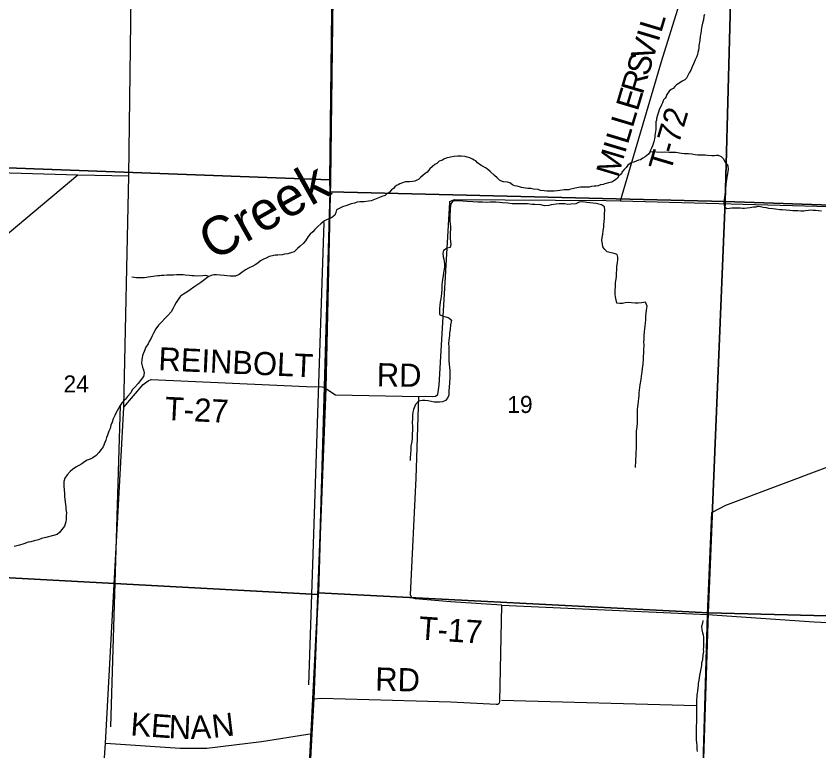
# Model space of a CAD drawing. Extents: x 1588073 to 2013523, y 1090242 to 1357120.
# Drawn here: x 1744211 to 1754621, y 1195034 to 1204560 of the extents above; entities that cross this region are included whole.
import ezdxf

# ---------------------------------------------------------------- set-up
doc = ezdxf.new("R2010")
doc.units = 0
for name, color, linetype in [('GM_X_County_Road', 7, 'Continuous'), ('GM_X_Major_River', 7, 'Continuous'), ('GM_X_Major_River_Text', 7, 'Continuous'), ('GM_X_Minor_River', 7, 'Continuous'), ('GM_X_Section', 7, 'Continuous'), ('GM_X_Section_Text', 7, 'Continuous'), ('GM_X_State_Route', 7, 'Continuous'), ('GM_X_Township', 7, 'Continuous'), ('GM_X_Township_Road', 7, 'Continuous'), ('GM_X_Township_Road_Text', 7, 'Continuous')]:
    doc.layers.add(name, color=color, linetype=linetype)

msp = doc.modelspace()

# ---------------------------------------------------------------- linework, layer by layer
at = {"layer": 'GM_X_County_Road'}
for points in [[(1745672, 1202488), (1745742, 1207804)], [(1737666, 1202719), (1745014, 1202504)], [(1734559, 1194355), (1734845, 1194640), (1735974, 1195735), (1736446, 1196195), (1736628, 1196317), (1736890, 1196426), (1737147, 1196477), (1737316, 1196517), (1737643, 1196668), (1738281, 1197011), (1738934, 1197416), (1739375, 1197693), (1740909, 1198665), (1741934, 1199929), (1742987, 1200806), (1745014, 1202504)], [(1745014, 1202504), (1745672, 1202488)], [(1745152, 1191940), (1745369, 1195134), (1745607, 1199491), (1745672, 1202488)]]:
    msp.add_lwpolyline(points, dxfattribs=at)
at = {"layer": 'GM_X_Major_River'}
for points in [[(1753135, 1204581), (1753129, 1204559), (1753125, 1204513), (1753113, 1204467), (1753103, 1204427), (1753094, 1204377), (1753088, 1204332), (1753080, 1204298), (1753076, 1204242), (1753066, 1204202), (1753064, 1204178), (1753062, 1204146), (1753060, 1204118), (1753052, 1204086), (1753046, 1204060), (1753034, 1204028), (1753016, 1203993), (1752999, 1203951), (1752975, 1203901), (1752961, 1203857), (1752937, 1203823), (1752905, 1203753), (1752881, 1203734), (1752849, 1203716), (1752819, 1203694), (1752775, 1203668), (1752753, 1203646), (1752731, 1203622), (1752703, 1203606), (1752677, 1203585), (1752649, 1203541), (1752639, 1203519), (1752627, 1203497), (1752605, 1203475), (1752593, 1203437), (1752579, 1203411), (1752551, 1203345), (1752540, 1203312), (1752526, 1203274), (1752516, 1203234), (1752514, 1203212), (1752506, 1203190), (1752504, 1203168), (1752506, 1203146), (1752506, 1203114), (1752504, 1203090), (1752500, 1203062), (1752494, 1203012), (1752492, 1202989), (1752480, 1202929), (1752471, 1202903), (1752461, 1202879), (1752449, 1202847), (1752439, 1202821), (1752427, 1202795), (1752411, 1202769), (1752367, 1202734), (1752339, 1202716), (1752307, 1202698), (1752283, 1202690), (1752251, 1202678), (1752223, 1202666), (1752195, 1202662), (1752173, 1202650), (1752143, 1202626), (1752123, 1202597), (1752097, 1202569), (1752065, 1202537), (1752059, 1202515), (1752027, 1202487), (1752009, 1202459), (1751983, 1202435), (1751961, 1202425), (1751937, 1202408), (1751891, 1202398), (1751847, 1202386), (1751823, 1202378), (1751789, 1202372), (1751757, 1202358), (1751733, 1202356), (1751705, 1202354), (1751671, 1202352), (1751643, 1202343), (1751529, 1202343), (1751505, 1202337), (1751481, 1202335), (1751459, 1202329), (1751425, 1202321)], [(1751425, 1202321), (1751399, 1202315), (1751377, 1202309), (1751340, 1202307), (1751316, 1202306), (1751260, 1202298), (1751228, 1202294), (1751188, 1202292), (1751154, 1202288), (1751124, 1202288), (1751094, 1202292), (1751060, 1202296), (1751010, 1202298), (1750980, 1202310), (1750918, 1202315), (1750884, 1202323), (1750848, 1202325), (1750818, 1202327), (1750766, 1202339), (1750737, 1202347), (1750707, 1202353), (1750675, 1202359), (1750649, 1202371), (1750613, 1202397), (1750581, 1202405), (1750533, 1202413), (1750507, 1202420), (1750479, 1202432), (1750451, 1202464), (1750415, 1202492), (1750360, 1202546), (1750322, 1202574), (1750298, 1202594), (1750266, 1202610), (1750242, 1202624), (1750192, 1202656), (1750174, 1202682), (1750152, 1202692), (1750130, 1202704), (1750094, 1202724), (1750061, 1202732), (1750035, 1202740), (1749983, 1202744), (1749939, 1202742), (1749893, 1202738), (1749845, 1202729), (1749787, 1202717), (1749759, 1202703), (1749733, 1202689), (1749697, 1202677), (1749667, 1202649), (1749639, 1202635), (1749609, 1202612), (1749575, 1202578), (1749541, 1202538), (1749513, 1202514), (1749491, 1202498), (1749453, 1202468), (1749429, 1202442), (1749407, 1202431), (1749383, 1202421), (1749353, 1202417), (1749311, 1202413), (1749255, 1202409), (1749233, 1202403), (1749189, 1202385), (1749167, 1202373), (1749145, 1202363), (1749123, 1202346), (1749103, 1202324), (1749081, 1202306), (1749053, 1202278), (1749023, 1202262), (1748995, 1202236), (1748955, 1202220), (1748925, 1202206)], [(1748925, 1202206), (1748817, 1202167), (1748779, 1202161), (1748725, 1202151), (1748669, 1202151), (1748635, 1202147), (1748601, 1202136), (1748555, 1202124), (1748499, 1202106), (1748443, 1202086), (1748399, 1202066), (1748367, 1202048), (1748357, 1202013), (1748343, 1201981), (1748299, 1201945), (1748247, 1201921), (1748211, 1201907), (1748161, 1201865), (1748125, 1201832), (1748087, 1201794), (1748057, 1201762), (1748023, 1201734), (1747997, 1201702), (1747963, 1201645), (1747933, 1201613), (1747897, 1201579), (1747861, 1201547), (1747819, 1201505), (1747785, 1201493), (1747737, 1201478), (1747693, 1201474), (1747661, 1201466), (1747607, 1201462), (1747569, 1201460), (1747537, 1201452), (1747493, 1201444), (1747455, 1201423), (1747421, 1201409), (1747381, 1201387), (1747347, 1201357), (1747313, 1201335), (1747281, 1201317), (1747227, 1201294), (1747185, 1201272), (1747137, 1201238), (1747103, 1201212), (1747057, 1201190), (1746987, 1201190), (1746943, 1201193), (1746909, 1201195), (1746859, 1201203), (1746809, 1201207), (1746775, 1201205), (1746743, 1201195), (1746701, 1201179), (1746661, 1201145), (1746609, 1201106), (1746555, 1201070), (1746517, 1201046), (1746467, 1201012), (1746425, 1200983), (1746383, 1200957), (1746345, 1200929), (1746321, 1200897), (1746289, 1200849), (1746265, 1200807), (1746243, 1200764), (1746221, 1200728), (1746175, 1200674), (1746143, 1200646), (1746097, 1200594), (1746057, 1200553), (1746024, 1200505), (1745992, 1200451), (1745978, 1200417), (1745962, 1200383), (1745942, 1200349), (1745926, 1200310), (1745896, 1200270), (1745872, 1200214), (1745852, 1200158), (1745844, 1200106), (1745838, 1200061), (1745849, 1200009), (1745865, 1199975), (1745871, 1199935), (1745865, 1199889), (1745821, 1199833), (1745795, 1199799), (1745749, 1199746), (1745717, 1199714), (1745699, 1199676), (1745655, 1199628), (1745629, 1199596), (1745589, 1199549), (1745562, 1199513), (1745538, 1199475), (1745504, 1199413), (1745490, 1199381), (1745472, 1199341), (1745456, 1199298)], [(1745456, 1199298), (1745442, 1199256), (1745430, 1199212), (1745414, 1199178), (1745396, 1199128), (1745386, 1199096), (1745374, 1199064), (1745361, 1199032), (1745339, 1198977), (1745315, 1198941), (1745285, 1198903), (1745249, 1198863), (1745209, 1198833), (1745171, 1198816), (1745135, 1198802), (1745101, 1198782), (1745063, 1198758), (1745027, 1198736), (1744985, 1198712), (1744943, 1198683), (1744911, 1198655), (1744875, 1198615), (1744843, 1198569), (1744829, 1198525), (1744833, 1198461), (1744835, 1198425), (1744840, 1198368), (1744840, 1198330), (1744844, 1198296), (1744848, 1198258), (1744856, 1198200), (1744856, 1198168), (1744866, 1198120), (1744862, 1198088), (1744859, 1198038), (1744855, 1198003), (1744841, 1197949), (1744807, 1197905), (1744775, 1197865), (1744743, 1197839), (1744699, 1197827), (1744599, 1197802), (1744543, 1197786), (1744503, 1197770), (1744445, 1197758), (1744401, 1197746), (1744367, 1197739), (1744313, 1197719), (1744255, 1197703), (1744221, 1197695), (1744186, 1197685)]]:
    msp.add_lwpolyline(points, dxfattribs=at)
at = {"layer": 'GM_X_Minor_River'}
for p, q in [((1748203, 1201884), (1748005, 1195890)), ((1745562, 1199513), (1745436, 1195349)), ((1753033, 1195618), (1750506, 1195688))]:
    msp.add_line(p, q, dxfattribs=at)
for points in [[(1752431, 1202804), (1752591, 1202797), (1752615, 1202799), (1752677, 1202797), (1752713, 1202794), (1752765, 1202794), (1752839, 1202784), (1752879, 1202780), (1752930, 1202778), (1752974, 1202772), (1753014, 1202764), (1753046, 1202760), (1753078, 1202761), (1753110, 1202759), (1753146, 1202759), (1753176, 1202757), (1753232, 1202753), (1753268, 1202753), (1753292, 1202755), (1753314, 1202755), (1753354, 1202741), (1753378, 1202713), (1753403, 1202665), (1753441, 1202617), (1753443, 1202573), (1753441, 1202549), (1753435, 1202515), (1753429, 1202493), (1753427, 1202469), (1753421, 1202439), (1753419, 1202413), (1753415, 1202383), (1753413, 1202360), (1753411, 1202332), (1753408, 1202304), (1753406, 1202282), (1753402, 1202246), (1753396, 1202214), (1753394, 1202188), (1753394, 1202166), (1753388, 1202142), (1753390, 1202110), (1753402, 1202086), (1753424, 1202066), (1753462, 1202068), (1753492, 1202072), (1753602, 1202072), (1753630, 1202070), (1753657, 1202070), (1753689, 1202074), (1753729, 1202079), (1753771, 1202085), (1753805, 1202089), (1753831, 1202095), (1753865, 1202093), (1753897, 1202083), (1753935, 1202079), (1753965, 1202071), (1754025, 1202065), (1754057, 1202061), (1754115, 1202054), (1754143, 1202052), (1754195, 1202048), (1754245, 1202042), (1754282, 1202040), (1754346, 1202038), (1754384, 1202034), (1754426, 1202036), (1754448, 1202039), (1754486, 1202043), (1754514, 1202047), (1754548, 1202045), (1754576, 1202043), (1754614, 1202041), (1754654, 1202037)], [(1750842, 1202125), (1750762, 1202128), (1750686, 1202128), (1750642, 1202128), (1750586, 1202134), (1750518, 1202138), (1750480, 1202144), (1750430, 1202148), (1750395, 1202149), (1750359, 1202147), (1750311, 1202145), (1750259, 1202147), (1750199, 1202149), (1750133, 1202151), (1750061, 1202155), (1750005, 1202160), (1749961, 1202164), (1749909, 1202164), (1749873, 1202162), (1749849, 1202128), (1749841, 1202066), (1749837, 1201953), (1749837, 1201901), (1749842, 1201831), (1749842, 1201789), (1749840, 1201757), (1749838, 1201705), (1749840, 1201669), (1749842, 1201637), (1749848, 1201601), (1749840, 1201560), (1749802, 1201552), (1749754, 1201520), (1749746, 1201486), (1749750, 1201440), (1749759, 1201408), (1749767, 1201350), (1749767, 1201312), (1749761, 1201277), (1749755, 1201231), (1749749, 1201193), (1749741, 1201147), (1749735, 1201113), (1749731, 1201073), (1749730, 1201019), (1749726, 1200963), (1749720, 1200894), (1749712, 1200856), (1749706, 1200808), (1749702, 1200772), (1749700, 1200732), (1749700, 1200690), (1749751, 1200670), (1749783, 1200660), (1749823, 1200650), (1749855, 1200620), (1749845, 1200556), (1749841, 1200496), (1749833, 1200454), (1749829, 1200419), (1749821, 1200357), (1749820, 1200317), (1749822, 1200273), (1749824, 1200227), (1749824, 1200093), (1749828, 1200044), (1749830, 1200008), (1749835, 1199962), (1749837, 1199908), (1749837, 1199868), (1749827, 1199748), (1749823, 1199704), (1749821, 1199647), (1749807, 1199609), (1749778, 1199577), (1749742, 1199559), (1749703, 1199555), (1749631, 1199555), (1749593, 1199565), (1749553, 1199572), (1749511, 1199578), (1749479, 1199578), (1749431, 1199566), (1749389, 1199526), (1749363, 1199462), (1749355, 1199426), (1749351, 1199391), (1749350, 1199333), (1749348, 1199295), (1749350, 1199237), (1749350, 1199199), (1749348, 1199135), (1749346, 1199095), (1749342, 1199044), (1749330, 1198984), (1749329, 1198946), (1749325, 1198878), (1749321, 1198842), (1749319, 1198800)], [(1752244, 1198708), (1752253, 1198880), (1752257, 1198976), (1752255, 1199011), (1752257, 1199067), (1752254, 1199101), (1752256, 1199183), (1752264, 1199231), (1752270, 1199287), (1752270, 1199376), (1752268, 1199422), (1752268, 1199458), (1752271, 1199494), (1752275, 1199526), (1752283, 1199570), (1752287, 1199604), (1752289, 1199642), (1752291, 1199676), (1752299, 1199745), (1752305, 1199781), (1752315, 1199849), (1752322, 1199891), (1752328, 1199943), (1752334, 1199993), (1752340, 1200049), (1752348, 1200116), (1752348, 1200156), (1752350, 1200188), (1752352, 1200228), (1752353, 1200298), (1752351, 1200332), (1752353, 1200370), (1752353, 1200414), (1752359, 1200469), (1752365, 1200507), (1752369, 1200543), (1752371, 1200579), (1752377, 1200621), (1752378, 1200669), (1752382, 1200709), (1752384, 1200747), (1752392, 1200798), (1752374, 1200850), (1752320, 1200841), (1752278, 1200837), (1752240, 1200839), (1752192, 1200843), (1752152, 1200845), (1752110, 1200841), (1752076, 1200835), (1752041, 1200833), (1752001, 1200837), (1751981, 1200919), (1751977, 1200955), (1751979, 1200999), (1751983, 1201061), (1751985, 1201105), (1751991, 1201149), (1751994, 1201189), (1751998, 1201230), (1752000, 1201268), (1752002, 1201310), (1752008, 1201366), (1752012, 1201398), (1752014, 1201436), (1752004, 1201468), (1751966, 1201484), (1751909, 1201494), (1751877, 1201504), (1751845, 1201534), (1751821, 1201568), (1751813, 1201606), (1751807, 1201652), (1751809, 1201688), (1751817, 1201730), (1751825, 1201781), (1751830, 1201825), (1751832, 1201857), (1751840, 1201937), (1751842, 1201995), (1751844, 1202043), (1751842, 1202087), (1751802, 1202113), (1751732, 1202129), (1751649, 1202137), (1751611, 1202145), (1751555, 1202153), (1751511, 1202149), (1751467, 1202128), (1751403, 1202120), (1751367, 1202118), (1751325, 1202124), (1751251, 1202128), (1751213, 1202122), (1751151, 1202115), (1751119, 1202105), (1751063, 1202099), (1751013, 1202111), (1750936, 1202117), (1750904, 1202119), (1750842, 1202125)], [(1746715, 1201184), (1746669, 1201195), (1746631, 1201191), (1746554, 1201190), (1746520, 1201194), (1746492, 1201194), (1746458, 1201198), (1746404, 1201202), (1746376, 1201204), (1746292, 1201204), (1746254, 1201202), (1746226, 1201202), (1746170, 1201201), (1746128, 1201199), (1746098, 1201197), (1746070, 1201193), (1746048, 1201193), (1746018, 1201187), (1745990, 1201185), (1745956, 1201179), (1745926, 1201175), (1745902, 1201171), (1745876, 1201166), (1745793, 1201166), (1745771, 1201168), (1745743, 1201172), (1745713, 1201174)], [(1753114, 1196723), (1753110, 1196689), (1753100, 1196649), (1753103, 1196603), (1753109, 1196566), (1753119, 1196540), (1753123, 1196506), (1753125, 1196484), (1753125, 1196416), (1753123, 1196376), (1753121, 1196348), (1753123, 1196324), (1753115, 1196280), (1753110, 1196216), (1753100, 1196173), (1753098, 1196141), (1753092, 1196119), (1753084, 1196079), (1753074, 1196013), (1753062, 1195951), (1753056, 1195909), (1753054, 1195880), (1753052, 1195858), (1753045, 1195810), (1753041, 1195782), (1753039, 1195760), (1753037, 1195736), (1753035, 1195702), (1753035, 1195674), (1753033, 1195636), (1753033, 1195487), (1753032, 1195457), (1753032, 1195407), (1753030, 1195357), (1753030, 1195177), (1753032, 1195140), (1753037, 1195104), (1753039, 1195060), (1753041, 1195028)]]:
    msp.add_lwpolyline(points, dxfattribs=at)
at = {"layer": 'GM_X_Section'}
for points in [[(1743214, 1207914), (1748337, 1207728), (1748341, 1207536), (1748281, 1202438), (1743052, 1202631)], [(1748341, 1207536), (1753547, 1207474), (1753407, 1202156), (1748282, 1202280), (1748281, 1202438)], [(1753547, 1207474), (1758457, 1207275), (1758404, 1201985), (1753407, 1202156)], [(1743052, 1202631), (1748281, 1202438), (1748282, 1202280), (1748133, 1197085), (1748129, 1197061), (1742767, 1197353)], [(1748282, 1202280), (1753407, 1202156), (1753183, 1196826), (1748133, 1197085)], [(1753407, 1202156), (1758404, 1201985), (1758320, 1196693), (1753183, 1196826)], [(1742767, 1197353), (1748129, 1197061), (1747860, 1191819), (1742457, 1192082)], [(1748133, 1197085), (1753183, 1196826), (1753017, 1191547), (1747860, 1191819), (1748129, 1197061)], [(1753183, 1196826), (1758320, 1196693), (1758303, 1191389), (1753017, 1191547)]]:
    msp.add_lwpolyline(points, close=True, dxfattribs=at)
at = {"layer": 'GM_X_State_Route'}
msp.add_lwpolyline([(1752841, 1186194), (1753004, 1191531), (1753114, 1194718), (1753174, 1196805), (1753232, 1198124), (1753415, 1198218), (1754735, 1198719), (1755798, 1199012), (1755870, 1202063), (1755938, 1204735), (1756023, 1208199)], dxfattribs=at)
at = {"layer": 'GM_X_Township'}
for points in [[(1748292, 1218179), (1748310, 1212997), (1748351, 1207513), (1748289, 1202425), (1748226, 1199734), (1748071, 1195710), (1748047, 1195257), (1747861, 1191787), (1747540, 1186457), (1744883, 1186601), (1744864, 1186602), (1742235, 1186736), (1738911, 1186836), (1736260, 1186860), (1734258, 1186854), (1734077, 1186854), (1731609, 1186841), (1731389, 1186838), (1730001, 1186827)], [(1755657, 1186096), (1753019, 1186176), (1752834, 1186185), (1747540, 1186457), (1747861, 1191787), (1748047, 1195257), (1748071, 1195710), (1748226, 1199734), (1748289, 1202425), (1748351, 1207513), (1748310, 1212997), (1748292, 1218179), (1749555, 1218191), (1750447, 1218186), (1750483, 1218186), (1750682, 1218185), (1750762, 1218185), (1750966, 1218184), (1751286, 1218183), (1751609, 1218181), (1753711, 1218179), (1756196, 1218155)]]:
    msp.add_lwpolyline(points, dxfattribs=at)
at = {"layer": 'GM_X_Township_Road'}
for points in [[(1752047, 1202165), (1752578, 1203970), (1752808, 1204706), (1752926, 1204861), (1753038, 1205094), (1753051, 1205224), (1753066, 1205288), (1753103, 1205362), (1753141, 1205671), (1753182, 1207451)], [(1749836, 1202143), (1749836, 1202144), (1749837, 1202155), (1749896, 1202184), (1751863, 1202171), (1752047, 1202165)], [(1752047, 1202165), (1755870, 1202063)], [(1748240, 1199725), (1748351, 1199651), (1749432, 1199630), (1749524, 1199633), (1749610, 1199627), (1749650, 1199635), (1749679, 1199653), (1749696, 1199777), (1749836, 1202143)], [(1745607, 1199491), (1745858, 1199783), (1745924, 1199832), (1745965, 1199850), (1747977, 1199760), (1748179, 1199752), (1748200, 1199751), (1748226, 1199734), (1748240, 1199725), (1748240, 1199725)], [(1750510, 1196925), (1749845, 1196968), (1749390, 1197004), (1749344, 1197018), (1749325, 1197059), (1749398, 1198571), (1749432, 1199630)], [(1748066, 1195617), (1748071, 1195710), (1748170, 1195719), (1749399, 1195685), (1749848, 1195673), (1750434, 1195640), (1750462, 1195642), (1750480, 1195660), (1750484, 1195674), (1750510, 1196925)], [(1750510, 1196925), (1753174, 1196805)], [(1753174, 1196805), (1754557, 1196706), (1755338, 1196668), (1755739, 1196659), (1757426, 1196658), (1758295, 1196671)], [(1748055, 1195411), (1748066, 1195617)], [(1747993, 1195253), (1747994, 1195253), (1748047, 1195257), (1748055, 1195411)], [(1745369, 1195134), (1746339, 1195071), (1746686, 1195071), (1747395, 1195157), (1747993, 1195253)]]:
    msp.add_lwpolyline(points, dxfattribs=at)

# ---------------------------------------------------------------- texts
at = {"layer": 'GM_X_Major_River_Text'}
msp.add_text('Creek', height=500.3, rotation=29.3977, dxfattribs=at).set_placement((1746766, 1201380))
at = {"layer": 'GM_X_Section_Text'}
for s, p in [('24', (1744827, 1199681)), ('19', (1750580, 1199415))]:
    msp.add_text(s, height=221, rotation=0, dxfattribs=at).set_placement(p)
at = {"layer": 'GM_X_Township_Road_Text'}
for s, rotation, p in [('L', 73.2634, (1752575, 1204333)), ('I', 73.3351, (1752540, 1204215)), ('V', 73.3376, (1752464, 1203962)), ('S', 73.3398, (1752406, 1203768)), ('R', 73.3369, (1752335, 1203532)), ('E', 73.3363, (1752271, 1203317)), ('L', 73.3352, (1752206, 1203102)), ('T-72', 73.47, (1752696, 1202527)), ('L', 73.3393, (1752142, 1202887)), ('I', 73.3419, (1752107, 1202769)), ('M', 73.3353, (1752013, 1202457)), ('REINBOLT', 357.3597, (1746052, 1199969)), ('RD', 359.0118, (1748886, 1199762)), ('T-27', 357.1731, (1746135, 1199326)), ('T-17', 356.1169, (1749424, 1196480)), ('RD', 358.5184, (1748865, 1195818)), ('K', 355.8033, (1745689, 1195237)), ('E', 355.8842, (1745953, 1195218)), ('N', 6.9213, (1746768, 1195202)), ('N', 357.4067, (1746186, 1195201)), ('A', 2.2967, (1746477, 1195189))]:
    msp.add_text(s, height=300, rotation=rotation, dxfattribs=at).set_placement(p)

doc.saveas('drawing.dxf')
